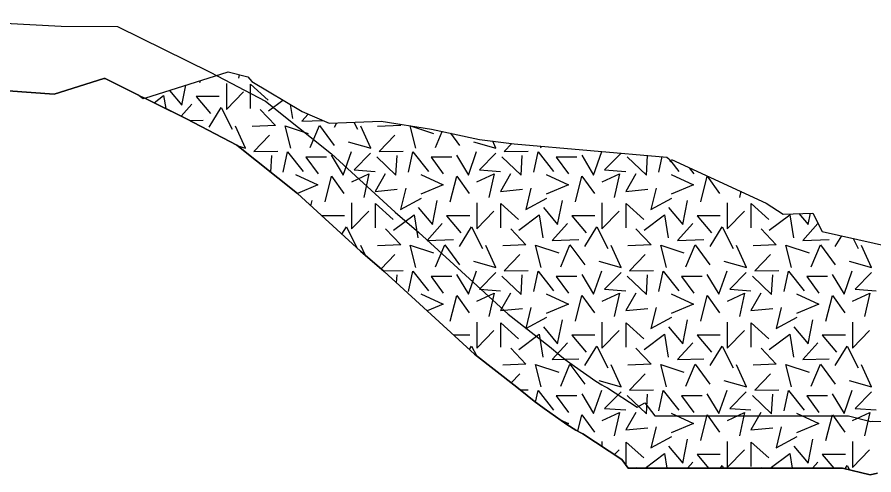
# Model space of a CAD drawing. Extents: x 532503 to 539665, y 6557663 to 6561526.
# Drawn here: x 538317.3 to 538382.6, y 6560501.8 to 6560536.7 of the extents above; entities that cross this region are included whole.
import ezdxf

# ---------------------------------------------------------------- set-up
doc = ezdxf.new("R2010")
doc.units = 0
for name, color, linetype in [('Default', 7, 'Continuous'), ('maapind', 7, 'Continuous'), ('maapind varasem', 7, 'Continuous'), ('Plokid', 7, 'Continuous'), ('Täide', 7, 'Continuous')]:
    doc.layers.add(name, color=color, linetype=linetype)

msp = doc.modelspace()

# ---------------------------------------------------------------- linework, layer by layer
at = {"layer": 'Default'}
msp.add_lwpolyline([(538325.651, 6560531.18), (538330.167, 6560528.945), (538334.014, 6560526.93), (538338.638, 6560523.244), (538343.455, 6560518.846), (538345.256, 6560517.289), (538352.128, 6560510.994), (538355.359, 6560508.472), (538356.136, 6560507.822), (538356.678, 6560507.4), (538357.454, 6560506.844), (538359.181, 6560505.613), (538359.848, 6560505.194), (538360.303, 6560504.953), (538360.386, 6560504.917), (538363.368, 6560502.956), (538363.851, 6560502.294), (538380.176, 6560502.294), (538382.295, 6560501.776), (538382.855, 6560501.897)], dxfattribs=at)
at = {"layer": 'maapind'}
msp.add_lwpolyline([(538327.005, 6560530.51), (538333.357, 6560532.526), (538334.86, 6560532.13), (538335.15, 6560531.786), (538338.99, 6560529.501), (538341.045, 6560528.6), (538345.009, 6560528.751), (538348.845, 6560528.144), (538352.509, 6560527.372), (538355.16, 6560527.033), (538366.784, 6560526.024), (538366.949, 6560525.886), (538366.976, 6560525.858), (538367.066, 6560525.65), (538367.16, 6560525.824), (538374.374, 6560522.516), (538375.663, 6560521.656), (538377.916, 6560521.752), (538378.635, 6560520.349), (538385.329, 6560518.838)], dxfattribs=at)
at = {"layer": 'maapind varasem'}
msp.add_lwpolyline([(538307.726, 6560536.695), (538320.635, 6560536.017), (538324.928, 6560535.974), (538331.971, 6560532.489), (538336.196, 6560530.276), (538341.221, 6560526.27), (538346.096, 6560521.818), (538347.9, 6560520.259), (538354.698, 6560514.032), (538357.859, 6560511.565), (538358.635, 6560510.915), (538359.057, 6560510.586), (538359.765, 6560510.08), (538361.393, 6560508.919), (538361.841, 6560508.638), (538362.029, 6560508.538), (538362.282, 6560508.428), (538364.535, 6560506.947), (538365.131, 6560507.282), (538365.871, 6560506.27), (538366.007, 6560506.27), (538366.34, 6560506.27), (538367.132, 6560506.27), (538367.473, 6560506.27), (538368.213, 6560506.27), (538368.827, 6560506.27), (538370.929, 6560506.27), (538371.509, 6560506.27), (538379.818, 6560506.27), (538380.655, 6560506.27), (538382.35, 6560505.856), (538382.463, 6560505.88), (538385.224, 6560505.836)], dxfattribs=at)
at = {"layer": 'Plokid'}
for points in [[(538305.386, 6560529.314), (538307.23, 6560530.588), (538309.192, 6560531.599), (538320.093, 6560530.809), (538323.886, 6560532.008)], [(538323.886, 6560532.008), (538323.979, 6560532.007), (538326.467, 6560530.776)], [(538326.467, 6560530.776), (538327.005, 6560530.51)], [(538327.005, 6560530.51), (538330.167, 6560528.945), (538334.014, 6560526.93), (538338.638, 6560523.244), (538343.455, 6560518.846), (538345.256, 6560517.289), (538352.128, 6560510.994), (538355.359, 6560508.472), (538356.136, 6560507.822), (538356.678, 6560507.4), (538357.454, 6560506.844), (538359.181, 6560505.613), (538359.848, 6560505.194), (538360.303, 6560504.953), (538360.386, 6560504.917), (538363.368, 6560502.956), (538363.851, 6560502.294), (538380.176, 6560502.294), (538382.295, 6560501.776), (538382.855, 6560501.897)]]:
    msp.add_lwpolyline(points, dxfattribs=at)
at = {"layer": 'Täide'}
for p, q in [((538331.2, 6560531.701), (538331.238, 6560531.854)), ((538334.201, 6560532.304), (538334.145, 6560532.05)), ((538330.589, 6560530.052), (538329.767, 6560529.143)), ((538336.425, 6560529.546), (538337.53, 6560530.37)), ((538338.087, 6560530.038), (538338.257, 6560528.966)), ((538330.445, 6560528.8), (538331.444, 6560528.83)), ((538341.452, 6560528.311), (538341.643, 6560528.623)), ((538342.94, 6560528.672), (538343.207, 6560528.141)), ((538347.666, 6560526.693), (538347.24, 6560528.398)), ((538347.266, 6560528.394), (538349.009, 6560527.823)), ((538349.162, 6560526.754), (538349.67, 6560527.97)), ((538350.306, 6560527.836), (538350.994, 6560526.906)), ((538357.212, 6560526.693), (538357.17, 6560526.859)), ((538335.132, 6560526.04), (538335.137, 6560526.035)), ((538336.61, 6560524.861), (538336.684, 6560526.145)), ((538366.194, 6560524.861), (538366.449, 6560526.053)), ((538366.93, 6560525.902), (538366.989, 6560525.828)), ((538367.092, 6560525.697), (538367.712, 6560524.913)), ((538368.507, 6560525.207), (538368.843, 6560524.744)), ((538372.429, 6560523.408), (538372.328, 6560522.948)), ((538339.665, 6560522.306), (538339.746, 6560522.707)), ((538342.225, 6560521.543), (538340.501, 6560521.543)), ((538379.636, 6560519.209), (538380.127, 6560520.012)), ((538381, 6560519.815), (538381.39, 6560519.039)), ((538343.79, 6560518.556), (538343.461, 6560519.28)), ((538346.048, 6560518.599), (538345.007, 6560517.504)), ((538345.183, 6560517.352), (538346.689, 6560517.377)), ((538346.195, 6560516.429), (538346.23, 6560517.043)), ((538349.289, 6560513.594), (538349.292, 6560513.605)), ((538351.771, 6560512.442), (538350.548, 6560512.442)), ((538355.594, 6560509.497), (538354.934, 6560508.803)), ((538355.606, 6560508.265), (538356.235, 6560508.275)), ((538361.852, 6560504.335), (538361.852, 6560503.952)), ((538362.806, 6560503.326), (538363.165, 6560503.693)), ((538368.773, 6560502.747), (538368.363, 6560502.294)), ((538378.318, 6560502.747), (538377.909, 6560502.294)), ((538364.438, 6560502.35), (538364.49, 6560502.294)), ((538373.983, 6560502.35), (538374.036, 6560502.294))]:
    msp.add_line(p, q, dxfattribs=at)
for points in [[(538323.886, 6560532.008), (538320.093, 6560530.809), (538309.192, 6560531.599), (538307.23, 6560530.588), (538305.386, 6560529.314)], [(538326.467, 6560530.776), (538323.979, 6560532.007), (538323.886, 6560532.008)], [(538328.882, 6560531.106), (538329.831, 6560529.974), (538330.139, 6560531.505)], [(538333.215, 6560531.64), (538333.215, 6560529.655), (538334.527, 6560530.999)], [(538335.051, 6560529.729), (538335.051, 6560531.574), (538336.394, 6560530.37)], [(538327.005, 6560530.51), (538326.863, 6560530.465), (538326.467, 6560530.776)], [(538382.855, 6560501.897), (538382.295, 6560501.776), (538380.176, 6560502.294), (538363.851, 6560502.294), (538363.368, 6560502.956), (538360.386, 6560504.917), (538360.303, 6560504.953), (538359.848, 6560505.194), (538359.181, 6560505.613), (538357.454, 6560506.844), (538356.678, 6560507.4), (538356.136, 6560507.822), (538355.359, 6560508.472), (538352.128, 6560510.994), (538345.256, 6560517.289), (538343.455, 6560518.846), (538338.638, 6560523.244), (538334.014, 6560526.93), (538330.167, 6560528.945), (538327.005, 6560530.51)], [(538327.707, 6560530.163), (538328.436, 6560530.706), (538328.591, 6560529.725)], [(538332.68, 6560530.645), (538330.917, 6560530.645), (538332.008, 6560529.332)], [(538331.907, 6560528.311), (538332.823, 6560529.808), (538333.661, 6560528.141)], [(538335.8, 6560529.655), (538336.96, 6560528.433), (538335.189, 6560528.342)], [(538339.453, 6560529.298), (538338.975, 6560528.769), (538340.55, 6560528.817)], [(538334.089, 6560526.871), (538334.678, 6560526.703), (538333.915, 6560528.382)], [(538338.12, 6560526.693), (538337.693, 6560528.403), (538339.463, 6560527.823)], [(538339.616, 6560526.754), (538340.318, 6560528.433), (538341.448, 6560526.906)], [(538342.514, 6560527.191), (538344.224, 6560526.703), (538343.461, 6560528.382)], [(538346.415, 6560528.529), (538346.506, 6560528.433), (538344.735, 6560528.342)], [(538336.502, 6560527.7), (538335.312, 6560526.448), (538337.143, 6560526.479)], [(538346.048, 6560527.7), (538344.857, 6560526.448), (538346.689, 6560526.479)], [(538352.06, 6560527.191), (538353.77, 6560526.703), (538353.525, 6560527.242)], [(538354.981, 6560527.056), (538354.403, 6560526.448), (538356.235, 6560526.479)], [(538337.557, 6560524.861), (538337.888, 6560526.414), (538339.074, 6560524.913)], [(538340.851, 6560526.018), (538339.281, 6560526.018), (538340.205, 6560524.744)], [(538341.217, 6560526.169), (538342.124, 6560524.651), (538342.752, 6560526.448)], [(538344.218, 6560526.309), (538342.961, 6560525.052), (538344.566, 6560524.93)], [(538344.678, 6560526.04), (538346.143, 6560524.644), (538346.23, 6560526.145)], [(538347.102, 6560524.861), (538347.434, 6560526.414), (538348.62, 6560524.913)], [(538350.396, 6560526.018), (538348.826, 6560526.018), (538349.751, 6560524.744)], [(538350.763, 6560526.169), (538351.67, 6560524.651), (538352.298, 6560526.448)], [(538353.763, 6560526.309), (538352.507, 6560525.052), (538354.112, 6560524.93)], [(538354.224, 6560526.04), (538355.689, 6560524.644), (538355.776, 6560526.145)], [(538356.648, 6560524.861), (538356.98, 6560526.414), (538358.166, 6560524.913)], [(538359.942, 6560526.018), (538358.372, 6560526.018), (538359.297, 6560524.744)], [(538360.309, 6560526.169), (538361.216, 6560524.651), (538361.844, 6560526.448)], [(538363.309, 6560526.309), (538362.053, 6560525.052), (538363.658, 6560524.93)], [(538363.769, 6560526.04), (538365.235, 6560524.644), (538365.322, 6560526.145)], [(538338.493, 6560524.684), (538340.203, 6560523.89), (538338.636, 6560523.246)], [(538342.775, 6560524.139), (538344.088, 6560524.75), (538343.691, 6560522.948)], [(538345.33, 6560524.75), (538344.566, 6560523.406), (538346.245, 6560523.559)], [(538348.039, 6560524.684), (538349.749, 6560523.89), (538348.039, 6560523.188)], [(538352.321, 6560524.139), (538353.633, 6560524.75), (538353.237, 6560522.948)], [(538354.875, 6560524.75), (538354.112, 6560523.406), (538355.791, 6560523.559)], [(538357.585, 6560524.684), (538359.295, 6560523.89), (538357.585, 6560523.188)], [(538361.867, 6560524.139), (538363.179, 6560524.75), (538362.782, 6560522.948)], [(538364.421, 6560524.75), (538363.658, 6560523.406), (538365.337, 6560523.559)], [(538367.131, 6560524.684), (538368.84, 6560523.89), (538367.131, 6560523.188)], [(538340.746, 6560522.599), (538341.234, 6560524.554), (538342.181, 6560523.24)], [(538350.291, 6560522.599), (538350.78, 6560524.554), (538351.726, 6560523.24)], [(538359.837, 6560522.599), (538360.326, 6560524.554), (538361.272, 6560523.24)], [(538369.383, 6560522.599), (538369.872, 6560524.554), (538370.818, 6560523.24)], [(538346.887, 6560523.651), (538346.49, 6560522.032), (538348.095, 6560522.896)], [(538356.432, 6560523.651), (538356.036, 6560522.032), (538357.641, 6560522.896)], [(538365.978, 6560523.651), (538365.581, 6560522.032), (538367.187, 6560522.896)], [(538347.836, 6560522.169), (538348.923, 6560520.872), (538349.292, 6560522.707)], [(538357.382, 6560522.169), (538358.469, 6560520.872), (538358.837, 6560522.707)], [(538366.928, 6560522.169), (538368.014, 6560520.872), (538368.383, 6560522.707)], [(538342.761, 6560522.538), (538342.761, 6560520.553), (538344.073, 6560521.897)], [(538344.597, 6560520.627), (538344.597, 6560522.472), (538345.94, 6560521.269)], [(538352.306, 6560522.538), (538352.306, 6560520.553), (538353.619, 6560521.897)], [(538354.143, 6560520.627), (538354.143, 6560522.472), (538355.486, 6560521.269)], [(538361.852, 6560522.538), (538361.852, 6560520.553), (538363.165, 6560521.897)], [(538363.689, 6560520.627), (538363.689, 6560522.472), (538365.032, 6560521.269)], [(538371.398, 6560522.538), (538371.398, 6560520.553), (538372.711, 6560521.897)], [(538373.234, 6560520.627), (538373.234, 6560522.472), (538374.578, 6560521.269)], [(538345.971, 6560520.444), (538347.528, 6560521.604), (538347.802, 6560519.864)], [(538351.771, 6560521.543), (538350.009, 6560521.543), (538351.1, 6560520.23)], [(538355.517, 6560520.444), (538357.074, 6560521.604), (538357.348, 6560519.864)], [(538361.317, 6560521.543), (538359.555, 6560521.543), (538360.645, 6560520.23)], [(538365.062, 6560520.444), (538366.619, 6560521.604), (538366.894, 6560519.864)], [(538370.863, 6560521.543), (538369.101, 6560521.543), (538370.191, 6560520.23)], [(538374.608, 6560520.444), (538376.165, 6560521.604), (538376.44, 6560519.864)], [(538376.86, 6560521.707), (538377.56, 6560520.872), (538377.736, 6560521.745)], [(538342.028, 6560520.149), (538342.368, 6560520.706), (538343.176, 6560519.101)], [(538349.681, 6560520.95), (538348.521, 6560519.667), (538350.536, 6560519.729)], [(538350.998, 6560519.209), (538351.914, 6560520.706), (538352.753, 6560519.039)], [(538359.227, 6560520.95), (538358.067, 6560519.667), (538360.082, 6560519.729)], [(538360.544, 6560519.209), (538361.46, 6560520.706), (538362.299, 6560519.039)], [(538368.773, 6560520.95), (538367.612, 6560519.667), (538369.627, 6560519.729)], [(538370.09, 6560519.209), (538371.006, 6560520.706), (538371.844, 6560519.039)], [(538378.318, 6560520.95), (538377.158, 6560519.667), (538379.173, 6560519.729)], [(538345.346, 6560520.553), (538346.506, 6560519.332), (538344.735, 6560519.24)], [(538354.892, 6560520.553), (538356.052, 6560519.332), (538354.281, 6560519.24)], [(538364.438, 6560520.553), (538365.598, 6560519.332), (538363.827, 6560519.24)], [(538373.983, 6560520.553), (538375.143, 6560519.332), (538373.373, 6560519.24)], [(538347.666, 6560517.591), (538347.239, 6560519.301), (538349.009, 6560518.721)], [(538349.162, 6560517.652), (538349.864, 6560519.332), (538350.994, 6560517.805)], [(538352.06, 6560518.089), (538353.77, 6560517.601), (538353.007, 6560519.28)], [(538357.212, 6560517.591), (538356.784, 6560519.301), (538358.555, 6560518.721)], [(538358.708, 6560517.652), (538359.41, 6560519.332), (538360.539, 6560517.805)], [(538361.606, 6560518.089), (538363.316, 6560517.601), (538362.553, 6560519.28)], [(538366.758, 6560517.591), (538366.33, 6560519.301), (538368.101, 6560518.721)], [(538368.254, 6560517.652), (538368.956, 6560519.332), (538370.085, 6560517.805)], [(538371.152, 6560518.089), (538372.862, 6560517.601), (538372.098, 6560519.28)], [(538376.304, 6560517.591), (538375.876, 6560519.301), (538377.647, 6560518.721)], [(538377.799, 6560517.652), (538378.502, 6560519.332), (538379.631, 6560517.805)], [(538380.698, 6560518.089), (538382.407, 6560517.601), (538381.644, 6560519.28)], [(538355.594, 6560518.599), (538354.403, 6560517.347), (538356.235, 6560517.377)], [(538365.14, 6560518.599), (538363.949, 6560517.347), (538365.781, 6560517.377)], [(538374.686, 6560518.599), (538373.495, 6560517.347), (538375.327, 6560517.377)], [(538347.102, 6560515.759), (538347.434, 6560517.312), (538348.62, 6560515.811)], [(538350.396, 6560516.916), (538348.826, 6560516.916), (538349.751, 6560515.643)], [(538350.763, 6560517.067), (538351.67, 6560515.549), (538352.298, 6560517.347)], [(538353.763, 6560517.207), (538352.507, 6560515.95), (538354.112, 6560515.828)], [(538354.224, 6560516.938), (538355.689, 6560515.542), (538355.776, 6560517.043)], [(538356.648, 6560515.759), (538356.98, 6560517.312), (538358.166, 6560515.811)], [(538359.942, 6560516.916), (538358.372, 6560516.916), (538359.297, 6560515.643)], [(538360.309, 6560517.067), (538361.216, 6560515.549), (538361.844, 6560517.347)], [(538363.309, 6560517.207), (538362.053, 6560515.95), (538363.658, 6560515.828)], [(538363.769, 6560516.938), (538365.235, 6560515.542), (538365.322, 6560517.043)], [(538366.194, 6560515.759), (538366.526, 6560517.312), (538367.712, 6560515.811)], [(538369.488, 6560516.916), (538367.918, 6560516.916), (538368.843, 6560515.643)], [(538369.854, 6560517.067), (538370.762, 6560515.549), (538371.39, 6560517.347)], [(538372.855, 6560517.207), (538371.599, 6560515.95), (538373.204, 6560515.828)], [(538373.315, 6560516.938), (538374.781, 6560515.542), (538374.868, 6560517.043)], [(538375.74, 6560515.759), (538376.071, 6560517.312), (538377.258, 6560515.811)], [(538379.034, 6560516.916), (538377.464, 6560516.916), (538378.389, 6560515.643)], [(538379.4, 6560517.067), (538380.307, 6560515.549), (538380.935, 6560517.347)], [(538382.401, 6560517.207), (538381.145, 6560515.95), (538382.75, 6560515.828)], [(538348.039, 6560515.582), (538349.749, 6560514.788), (538348.532, 6560514.288)], [(538352.321, 6560515.037), (538353.633, 6560515.648), (538353.237, 6560513.846)], [(538354.875, 6560515.648), (538354.112, 6560514.304), (538355.791, 6560514.457)], [(538357.585, 6560515.582), (538359.295, 6560514.788), (538357.585, 6560514.086)], [(538361.867, 6560515.037), (538363.179, 6560515.648), (538362.782, 6560513.846)], [(538364.421, 6560515.648), (538363.658, 6560514.304), (538365.337, 6560514.457)], [(538367.131, 6560515.582), (538368.84, 6560514.788), (538367.131, 6560514.086)], [(538371.412, 6560515.037), (538372.725, 6560515.648), (538372.328, 6560513.846)], [(538373.967, 6560515.648), (538373.204, 6560514.304), (538374.883, 6560514.457)], [(538376.677, 6560515.582), (538378.386, 6560514.788), (538376.677, 6560514.086)], [(538380.958, 6560515.037), (538382.271, 6560515.648), (538381.874, 6560513.846)], [(538350.291, 6560513.497), (538350.78, 6560515.452), (538351.726, 6560514.139)], [(538359.837, 6560513.497), (538360.326, 6560515.452), (538361.272, 6560514.139)], [(538369.383, 6560513.497), (538369.872, 6560515.452), (538370.818, 6560514.139)], [(538378.929, 6560513.497), (538379.417, 6560515.452), (538380.364, 6560514.139)], [(538356.432, 6560514.549), (538356.036, 6560512.93), (538357.641, 6560513.795)], [(538365.978, 6560514.549), (538365.581, 6560512.93), (538367.187, 6560513.795)], [(538375.524, 6560514.549), (538375.127, 6560512.93), (538376.733, 6560513.795)], [(538357.382, 6560513.067), (538358.469, 6560511.77), (538358.837, 6560513.605)], [(538366.928, 6560513.067), (538368.014, 6560511.77), (538368.383, 6560513.605)], [(538376.474, 6560513.067), (538377.56, 6560511.77), (538377.929, 6560513.605)], [(538352.306, 6560513.436), (538352.306, 6560511.451), (538353.619, 6560512.795)], [(538354.143, 6560511.525), (538354.143, 6560513.37), (538355.486, 6560512.167)], [(538361.852, 6560513.436), (538361.852, 6560511.451), (538363.165, 6560512.795)], [(538363.689, 6560511.525), (538363.689, 6560513.37), (538365.032, 6560512.167)], [(538371.398, 6560513.436), (538371.398, 6560511.451), (538372.711, 6560512.795)], [(538373.234, 6560511.525), (538373.234, 6560513.37), (538374.578, 6560512.167)], [(538380.944, 6560513.436), (538380.944, 6560511.451), (538382.257, 6560512.795)], [(538355.517, 6560511.342), (538357.074, 6560512.503), (538357.348, 6560510.762)], [(538361.317, 6560512.442), (538359.555, 6560512.442), (538360.645, 6560511.128)], [(538365.062, 6560511.342), (538366.619, 6560512.503), (538366.894, 6560510.762)], [(538370.863, 6560512.442), (538369.101, 6560512.442), (538370.191, 6560511.128)], [(538374.608, 6560511.342), (538376.165, 6560512.503), (538376.44, 6560510.762)], [(538380.409, 6560512.442), (538378.646, 6560512.442), (538379.737, 6560511.128)], [(538351.752, 6560511.338), (538351.914, 6560511.604), (538352.282, 6560510.874)], [(538359.227, 6560511.848), (538358.067, 6560510.566), (538360.082, 6560510.627)], [(538360.544, 6560510.108), (538361.46, 6560511.604), (538362.299, 6560509.937)], [(538368.773, 6560511.848), (538367.612, 6560510.566), (538369.627, 6560510.627)], [(538370.09, 6560510.108), (538371.006, 6560511.604), (538371.844, 6560509.937)], [(538378.318, 6560511.848), (538377.158, 6560510.566), (538379.173, 6560510.627)], [(538379.636, 6560510.108), (538380.552, 6560511.604), (538381.39, 6560509.937)], [(538354.892, 6560511.451), (538356.052, 6560510.23), (538354.281, 6560510.138)], [(538364.438, 6560511.451), (538365.598, 6560510.23), (538363.827, 6560510.138)], [(538373.983, 6560511.451), (538375.143, 6560510.23), (538373.373, 6560510.138)], [(538357.212, 6560508.489), (538356.784, 6560510.199), (538358.555, 6560509.619)], [(538358.708, 6560508.55), (538359.41, 6560510.23), (538360.539, 6560508.703)], [(538361.606, 6560508.988), (538363.316, 6560508.499), (538362.553, 6560510.179)], [(538366.758, 6560508.489), (538366.33, 6560510.199), (538368.101, 6560509.619)], [(538368.254, 6560508.55), (538368.956, 6560510.23), (538370.085, 6560508.703)], [(538371.152, 6560508.988), (538372.862, 6560508.499), (538372.098, 6560510.179)], [(538376.304, 6560508.489), (538375.876, 6560510.199), (538377.647, 6560509.619)], [(538377.799, 6560508.55), (538378.502, 6560510.23), (538379.631, 6560508.703)], [(538380.698, 6560508.988), (538382.407, 6560508.499), (538381.644, 6560510.179)], [(538365.14, 6560509.497), (538363.949, 6560508.245), (538365.781, 6560508.275)], [(538374.686, 6560509.497), (538373.495, 6560508.245), (538375.327, 6560508.275)], [(538356.79, 6560507.319), (538356.98, 6560508.21), (538358.166, 6560506.71)], [(538359.942, 6560507.815), (538358.372, 6560507.815), (538359.297, 6560506.541)], [(538360.309, 6560507.966), (538361.216, 6560506.447), (538361.844, 6560508.245)], [(538363.309, 6560508.105), (538362.053, 6560506.849), (538363.658, 6560506.727)], [(538363.769, 6560507.837), (538365.235, 6560506.441), (538365.322, 6560507.941)], [(538366.194, 6560506.657), (538366.526, 6560508.21), (538367.712, 6560506.71)], [(538369.488, 6560507.815), (538367.918, 6560507.815), (538368.843, 6560506.541)], [(538369.854, 6560507.966), (538370.762, 6560506.447), (538371.39, 6560508.245)], [(538372.855, 6560508.105), (538371.599, 6560506.849), (538373.204, 6560506.727)], [(538373.315, 6560507.837), (538374.781, 6560506.441), (538374.868, 6560507.941)], [(538375.74, 6560506.657), (538376.071, 6560508.21), (538377.258, 6560506.71)], [(538379.034, 6560507.815), (538377.464, 6560507.815), (538378.389, 6560506.541)], [(538379.4, 6560507.966), (538380.307, 6560506.447), (538380.935, 6560508.245)], [(538382.401, 6560508.105), (538381.145, 6560506.849), (538382.75, 6560506.727)], [(538360.015, 6560505.106), (538360.326, 6560506.35), (538361.272, 6560505.037)], [(538361.867, 6560505.936), (538363.179, 6560506.546), (538362.782, 6560504.745)], [(538364.421, 6560506.546), (538363.658, 6560505.203), (538365.337, 6560505.355)], [(538367.131, 6560506.481), (538368.84, 6560505.687), (538367.131, 6560504.984)], [(538369.383, 6560504.396), (538369.872, 6560506.35), (538370.818, 6560505.037)], [(538371.412, 6560505.936), (538372.725, 6560506.546), (538372.328, 6560504.745)], [(538373.967, 6560506.546), (538373.204, 6560505.203), (538374.883, 6560505.355)], [(538376.677, 6560506.481), (538378.386, 6560505.687), (538376.677, 6560504.984)], [(538378.929, 6560504.396), (538379.417, 6560506.35), (538380.364, 6560505.037)], [(538380.958, 6560505.936), (538382.271, 6560506.546), (538381.874, 6560504.745)], [(538358.672, 6560505.976), (538359.295, 6560505.687), (538359.157, 6560505.63)], [(538365.978, 6560505.447), (538365.581, 6560503.828), (538367.187, 6560504.693)], [(538375.524, 6560505.447), (538375.127, 6560503.828), (538376.733, 6560504.693)], [(538366.928, 6560503.965), (538368.014, 6560502.669), (538368.383, 6560504.503)], [(538376.474, 6560503.965), (538377.56, 6560502.669), (538377.929, 6560504.503)], [(538363.689, 6560502.517), (538363.689, 6560504.269), (538365.032, 6560503.065)], [(538371.398, 6560504.335), (538371.398, 6560502.35), (538372.711, 6560503.693)], [(538373.234, 6560502.424), (538373.234, 6560504.269), (538374.578, 6560503.065)], [(538380.944, 6560504.335), (538380.944, 6560502.35), (538382.257, 6560503.693)], [(538365.134, 6560502.294), (538366.619, 6560503.401), (538366.794, 6560502.294)], [(538370.863, 6560503.34), (538369.101, 6560503.34), (538369.969, 6560502.294)], [(538374.68, 6560502.294), (538376.165, 6560503.401), (538376.34, 6560502.294)], [(538380.409, 6560503.34), (538378.646, 6560503.34), (538379.515, 6560502.294)], [(538370.878, 6560502.294), (538371.006, 6560502.502), (538371.111, 6560502.294)], [(538380.392, 6560502.241), (538380.552, 6560502.502), (538380.724, 6560502.16)]]:
    msp.add_lwpolyline(points, dxfattribs=at)

doc.saveas('drawing.dxf')
